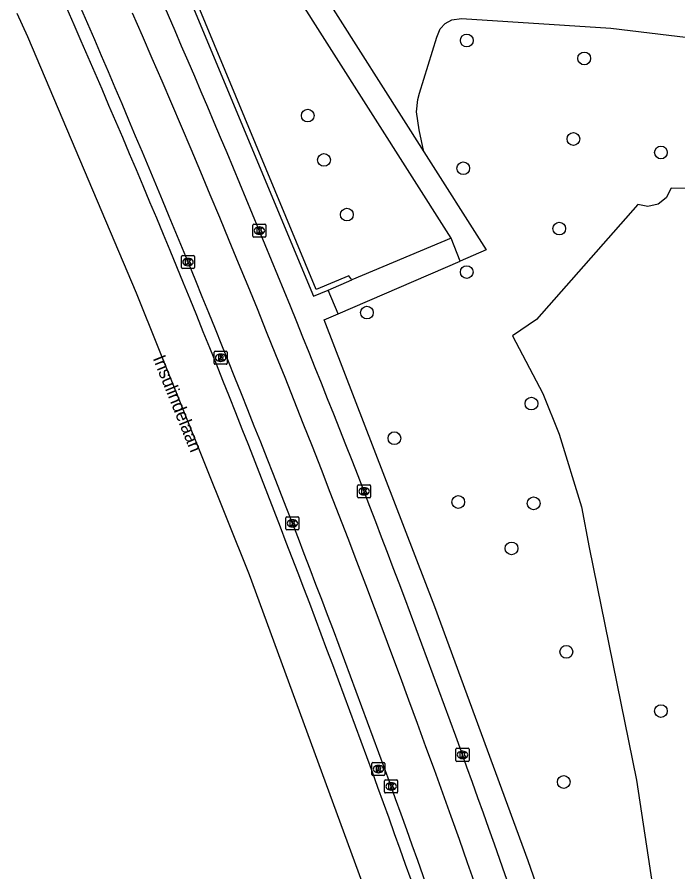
# Model space of a CAD drawing. Extents: x 163010 to 163853, y 382793 to 383982.
# Drawn here: x 163044.5 to 163095.2, y 383844.4 to 383910 of the extents above; entities that cross this region are included whole.
import ezdxf

# ---------------------------------------------------------------- set-up
doc = ezdxf.new("R2010")
doc.units = 0
for name, color, linetype in [('IMGEO_Boom', 7, 'Continuous'), ('IMGEO_Kolk', 7, 'Continuous'), ('IMGEO_Loofbos', 7, 'Continuous'), ('IMGEO_Muur', 7, 'Continuous'), ('IMGEO_Openbare_ruimte_label', 7, 'Continuous'), ('IMGEO_Rijbaan_lokaal_gesloten', 7, 'Continuous'), ('IMGEO_Rijbaan_regionaal_gesloten', 7, 'Continuous'), ('IMGEO_Rioolput', 7, 'Continuous'), ('IMGEO_Voetpad_open', 7, 'Continuous')]:
    doc.layers.add(name, color=color, linetype=linetype)

msp = doc.modelspace()

# ---------------------------------------------------------------- linework, layer by layer
at = {"layer": 'IMGEO_Boom'}
for centre in [(163079.034, 383908.208), (163088.047, 383906.828), (163066.816, 383902.444), (163087.217, 383900.645), (163093.939, 383899.609), (163068.064, 383899.041), (163078.761, 383898.402), (163069.822, 383894.844), (163086.128, 383893.762), (163079.032, 383890.427), (163071.361, 383887.315), (163083.998, 383880.324), (163073.47, 383877.67), (163078.373, 383872.769), (163084.166, 383872.667), (163082.466, 383869.209), (163086.674, 383861.265), (163093.938, 383856.713), (163086.475, 383851.272)]:
    msp.add_circle(centre, 0.489, dxfattribs=at)
at = {"layer": 'IMGEO_Kolk'}
for p, q in [((163062.608, 383893.186), (163062.608, 383894.038)), ((163062.683, 383894.112), (163063.535, 383894.112)), ((163063.096, 383893.892), (163063.121, 383893.892)), ((163063.609, 383894.038), (163063.609, 383893.186)), ((163063.535, 383893.112), (163062.683, 383893.112)), ((163063.119, 383893.332), (163063.094, 383893.332)), ((163057.122, 383890.769), (163057.122, 383891.621)), ((163057.197, 383891.695), (163058.049, 383891.695)), ((163057.61, 383891.475), (163057.635, 383891.475)), ((163058.123, 383891.621), (163058.123, 383890.769)), ((163058.049, 383890.695), (163057.197, 383890.695)), ((163057.633, 383890.915), (163057.608, 383890.915)), ((163070.721, 383874.088), (163071.573, 383874.088)), ((163070.646, 383873.162), (163070.646, 383874.014)), ((163071.134, 383873.868), (163071.159, 383873.868)), ((163071.647, 383874.014), (163071.647, 383873.162)), ((163071.573, 383873.088), (163070.721, 383873.088)), ((163071.157, 383873.308), (163071.132, 383873.308)), ((163065.142, 383870.708), (163065.142, 383871.56)), ((163065.217, 383871.634), (163066.069, 383871.634)), ((163065.63, 383871.414), (163065.655, 383871.414)), ((163066.143, 383871.56), (163066.143, 383870.708)), ((163065.653, 383870.854), (163065.628, 383870.854)), ((163066.069, 383870.634), (163065.217, 383870.634)), ((163078.202, 383852.929), (163078.202, 383853.781)), ((163078.277, 383853.855), (163079.129, 383853.855)), ((163079.203, 383853.781), (163079.203, 383852.929)), ((163078.713, 383853.075), (163078.688, 383853.075)), ((163078.69, 383853.635), (163078.715, 383853.635)), ((163079.129, 383852.855), (163078.277, 383852.855)), ((163072.72, 383850.502), (163072.72, 383851.354)), ((163072.795, 383851.428), (163073.647, 383851.428)), ((163073.208, 383851.208), (163073.233, 383851.208)), ((163073.721, 383851.354), (163073.721, 383850.502)), ((163073.647, 383850.428), (163072.795, 383850.428)), ((163073.231, 383850.648), (163073.206, 383850.648))]:
    msp.add_line(p, q, dxfattribs=at)
for points in [[(163062.608, 383893.186), (163062.608, 383894.038)], [(163062.683, 383894.112), (163063.535, 383894.112)], [(163062.929, 383893.812), (163063.052, 383893.812), (163063.052, 383893.661), (163063.182, 383893.812), (163063.346, 383893.812), (163063.2, 383893.661), (163063.353, 383893.412), (163063.201, 383893.412), (163063.116, 383893.576), (163063.052, 383893.509), (163063.052, 383893.412), (163062.929, 383893.412), (163062.929, 383893.812)], [(163063.609, 383894.038), (163063.609, 383893.186)], [(163063.535, 383893.112), (163062.683, 383893.112)], [(163057.122, 383890.769), (163057.122, 383891.621)], [(163057.197, 383891.695), (163058.049, 383891.695)], [(163057.443, 383891.395), (163057.566, 383891.395), (163057.566, 383891.244), (163057.696, 383891.395), (163057.86, 383891.395), (163057.714, 383891.244), (163057.867, 383890.995), (163057.715, 383890.995), (163057.63, 383891.159), (163057.566, 383891.092), (163057.566, 383890.995), (163057.443, 383890.995), (163057.443, 383891.395)], [(163058.123, 383891.621), (163058.123, 383890.769)], [(163058.049, 383890.695), (163057.197, 383890.695)], [(163070.721, 383874.088), (163071.573, 383874.088)], [(163070.646, 383873.162), (163070.646, 383874.014)], [(163070.967, 383873.788), (163071.09, 383873.788), (163071.09, 383873.637), (163071.22, 383873.788), (163071.384, 383873.788), (163071.238, 383873.637), (163071.391, 383873.388), (163071.239, 383873.388), (163071.154, 383873.552), (163071.09, 383873.485), (163071.09, 383873.388), (163070.967, 383873.388), (163070.967, 383873.788)], [(163071.647, 383874.014), (163071.647, 383873.162)], [(163071.573, 383873.088), (163070.721, 383873.088)], [(163065.142, 383870.708), (163065.142, 383871.56)], [(163065.217, 383871.634), (163066.069, 383871.634)], [(163066.143, 383871.56), (163066.143, 383870.708)], [(163065.463, 383871.334), (163065.586, 383871.334), (163065.586, 383871.183), (163065.716, 383871.334), (163065.88, 383871.334), (163065.734, 383871.183), (163065.887, 383870.934), (163065.735, 383870.934), (163065.65, 383871.098), (163065.586, 383871.031), (163065.586, 383870.934), (163065.463, 383870.934), (163065.463, 383871.334)], [(163066.069, 383870.634), (163065.217, 383870.634)], [(163078.202, 383852.929), (163078.202, 383853.781)], [(163078.277, 383853.855), (163079.129, 383853.855)], [(163079.203, 383853.781), (163079.203, 383852.929)], [(163078.523, 383853.555), (163078.646, 383853.555), (163078.646, 383853.404), (163078.776, 383853.555), (163078.94, 383853.555), (163078.794, 383853.404), (163078.947, 383853.155), (163078.795, 383853.155), (163078.71, 383853.319), (163078.646, 383853.252), (163078.646, 383853.155), (163078.523, 383853.155), (163078.523, 383853.555)], [(163079.129, 383852.855), (163078.277, 383852.855)], [(163072.72, 383850.502), (163072.72, 383851.354)], [(163072.795, 383851.428), (163073.647, 383851.428)], [(163073.041, 383851.128), (163073.164, 383851.128), (163073.164, 383850.977), (163073.294, 383851.128), (163073.458, 383851.128), (163073.312, 383850.977), (163073.465, 383850.728), (163073.313, 383850.728), (163073.228, 383850.892), (163073.164, 383850.825), (163073.164, 383850.728), (163073.041, 383850.728), (163073.041, 383851.128)], [(163073.721, 383851.354), (163073.721, 383850.502)], [(163073.647, 383850.428), (163072.795, 383850.428)]]:
    msp.add_lwpolyline(points, dxfattribs=at)
for centre, start, end in [((163062.685, 383894.036), 91.55205, 178.44795), ((163062.685, 383894.036), 91.55205, 178.44795), ((163063.533, 383894.036), 1.55205, 88.44795), ((163063.533, 383894.036), 1.55205, 88.44795), ((163062.685, 383893.188), 181.55205, 268.44795), ((163062.685, 383893.188), 181.55205, 268.44795), ((163063.533, 383893.188), 271.55205, 358.44795), ((163063.533, 383893.188), 271.55205, 358.44795), ((163057.199, 383891.619), 91.55205, 178.44795), ((163057.199, 383891.619), 91.55205, 178.44795), ((163058.047, 383891.619), 1.55205, 88.44795), ((163058.047, 383891.619), 1.55205, 88.44795), ((163057.199, 383890.771), 181.55205, 268.44795), ((163057.199, 383890.771), 181.55205, 268.44795), ((163058.047, 383890.771), 271.55205, 358.44795), ((163058.047, 383890.771), 271.55205, 358.44795), ((163070.723, 383874.012), 91.55205, 178.44795), ((163070.723, 383874.012), 91.55205, 178.44795), ((163071.571, 383874.012), 1.55205, 88.44795), ((163071.571, 383874.012), 1.55205, 88.44795), ((163070.723, 383873.164), 181.55205, 268.44795), ((163070.723, 383873.164), 181.55205, 268.44795), ((163071.571, 383873.164), 271.55205, 358.44795), ((163071.571, 383873.164), 271.55205, 358.44795), ((163065.219, 383871.558), 91.55205, 178.44795), ((163065.219, 383871.558), 91.55205, 178.44795), ((163066.067, 383871.558), 1.55205, 88.44795), ((163066.067, 383871.558), 1.55205, 88.44795), ((163065.219, 383870.71), 181.55205, 268.44795), ((163065.219, 383870.71), 181.55205, 268.44795), ((163066.067, 383870.71), 271.55205, 358.44795), ((163066.067, 383870.71), 271.55205, 358.44795), ((163078.279, 383853.779), 91.55205, 178.44795), ((163078.279, 383853.779), 91.55205, 178.44795), ((163079.127, 383853.779), 1.55205, 88.44795), ((163079.127, 383853.779), 1.55205, 88.44795), ((163078.279, 383852.931), 181.55205, 268.44795), ((163078.279, 383852.931), 181.55205, 268.44795), ((163079.127, 383852.931), 271.55205, 358.44795), ((163079.127, 383852.931), 271.55205, 358.44795), ((163072.797, 383851.352), 91.55205, 178.44795), ((163072.797, 383851.352), 91.55205, 178.44795), ((163073.645, 383851.352), 1.55205, 88.44795), ((163073.645, 383851.352), 1.55205, 88.44795), ((163072.797, 383850.504), 181.55205, 268.44795), ((163072.797, 383850.504), 181.55205, 268.44795), ((163073.645, 383850.504), 271.55205, 358.44795), ((163073.645, 383850.504), 271.55205, 358.44795)]:
    msp.add_arc(centre, 0.0765, start, end, dxfattribs=at)
for centre, major_axis, ratio, start_param, end_param in [((163063.095, 383893.612), (-0.387, 0.002), 0.722429, 4.712389, 7.853982), ((163063.12, 383893.612), (-0.39, 0.002), 0.717154, 1.570796, 4.712389), ((163057.609, 383891.195), (-0.387, 0.002), 0.722429, 4.712389, 7.853982), ((163057.634, 383891.195), (-0.39, 0.002), 0.717154, 1.570796, 4.712389), ((163071.133, 383873.588), (-0.387, 0.002), 0.722429, 4.712389, 7.853982), ((163071.158, 383873.588), (-0.39, 0.002), 0.717154, 1.570796, 4.712389), ((163065.629, 383871.134), (-0.387, 0.002), 0.722429, 4.712389, 7.853982), ((163065.654, 383871.134), (-0.39, 0.002), 0.717154, 1.570796, 4.712389), ((163078.689, 383853.355), (-0.387, 0.002), 0.722429, 4.712389, 7.853982), ((163078.714, 383853.355), (-0.39, 0.002), 0.717154, 1.570796, 4.712389), ((163073.207, 383850.928), (-0.387, 0.002), 0.722429, 4.712389, 7.853982), ((163073.232, 383850.928), (-0.39, 0.002), 0.717154, 1.570796, 4.712389)]:
    msp.add_ellipse(centre, major_axis=major_axis, ratio=ratio, start_param=start_param, end_param=end_param, dxfattribs=at)
at = {"layer": 'IMGEO_Loofbos'}
for points in [[(163075.735, 383899.671), (163075.363, 383901.337), (163075.167, 383902.723), (163075.278, 383903.686), (163075.409, 383904.154), (163076.729, 383908.454), (163076.997, 383909.098), (163077.382, 383909.516), (163077.878, 383909.794), (163078.625, 383909.903), (163090.082, 383909.165), (163099.641, 383907.993), (163107.117, 383906.581), (163115.028, 383904.718), (163124.944, 383901.828)], [(163124.231, 383889.85), (163117.841, 383892.207), (163112.185, 383893.964), (163107.273, 383895.249), (163099.776, 383896.796), (163094.736, 383896.858), (163094.347, 383896.132), (163093.715, 383895.647), (163092.94, 383895.462), (163092.157, 383895.608), (163084.372, 383886.793), (163082.541, 383885.534), (163084.876, 383881.1), (163086.118, 383877.989), (163087.829, 383872.409), (163088.44, 383869.28), (163092.069, 383851.423), (163094.059, 383838.222)]]:
    msp.add_lwpolyline(points, dxfattribs=at)
at = {"layer": 'IMGEO_Muur'}
for points in [[(163057.704, 383911.501), (163067.269, 383888.582), (163068.376, 383889.048)], [(163070.204, 383889.818), (163069.984, 383890.136), (163067.456, 383889.097), (163058.135, 383911.541)], [(163068.376, 383889.048), (163070.204, 383889.818)]]:
    msp.add_lwpolyline(points, dxfattribs=at)
at = {"layer": 'IMGEO_Rijbaan_lokaal_gesloten'}
for centre, radius, start, end in [((162070.243, 383483.385), 1074.274, 21.298366, 23.473368), ((161997.3, 383455.659), 1146.289, 21.250944, 23.389111), ((162162.76, 383521.49), 971.787, 16.429932, 23.585119), ((162088.66, 383495.132), 1052.857, 18.880902, 21.066786), ((162156.115, 383518.52), 975.49, 18.830725, 21.1908)]:
    msp.add_arc(centre, radius, start, end, dxfattribs=at)
at = {"layer": 'IMGEO_Rijbaan_regionaal_gesloten'}
msp.add_lwpolyline([(163079.516, 383819), (163073.789, 383835.987), (163062.35, 383867.183), (163053.67, 383888.817), (163045.314, 383908.477), (163044.498, 383910.274)], dxfattribs=at)
for centre, radius, start, end in [((162230.516, 383550.56), 893.573, 21.003157, 23.763051), ((162097.888, 383497.376), 1036.454, 18.898813, 21.120032)]:
    msp.add_arc(centre, radius, start, end, dxfattribs=at)
at = {"layer": 'IMGEO_Rioolput'}
for p, q in [((163059.633, 383883.419), (163059.633, 383884.271)), ((163059.708, 383884.345), (163060.56, 383884.345)), ((163060.121, 383884.125), (163060.146, 383884.125)), ((163060.634, 383884.271), (163060.634, 383883.419)), ((163060.56, 383883.345), (163059.708, 383883.345)), ((163060.144, 383883.565), (163060.119, 383883.565)), ((163071.742, 383851.836), (163071.742, 383852.688)), ((163071.817, 383852.762), (163072.669, 383852.762)), ((163072.23, 383852.542), (163072.255, 383852.542)), ((163072.743, 383852.688), (163072.743, 383851.836)), ((163072.669, 383851.762), (163071.817, 383851.762)), ((163072.253, 383851.982), (163072.228, 383851.982))]:
    msp.add_line(p, q, dxfattribs=at)
for points in [[(163059.633, 383883.419), (163059.633, 383884.271)], [(163059.708, 383884.345), (163060.56, 383884.345)], [(163060.222, 383884.043), (163059.97, 383884.045), (163059.97, 383883.645)], [(163060.148, 383883.964), (163060.094, 383883.964), (163060.094, 383883.883)], [(163060.094, 383883.883), (163060.146, 383883.883)], [(163060.634, 383884.271), (163060.634, 383883.419)], [(163060.56, 383883.345), (163059.708, 383883.345)], [(163059.97, 383883.645), (163060.094, 383883.645), (163060.094, 383883.807), (163060.105, 383883.807)], [(163060.152, 383883.778), (163060.223, 383883.645), (163060.363, 383883.645), (163060.298, 383883.771)], [(163071.742, 383851.836), (163071.742, 383852.688)], [(163071.817, 383852.762), (163072.669, 383852.762)], [(163072.331, 383852.46), (163072.079, 383852.462), (163072.079, 383852.062)], [(163072.257, 383852.381), (163072.203, 383852.381), (163072.203, 383852.3)], [(163072.743, 383852.688), (163072.743, 383851.836)], [(163072.669, 383851.762), (163071.817, 383851.762)], [(163072.079, 383852.062), (163072.203, 383852.062), (163072.203, 383852.224), (163072.214, 383852.224)], [(163072.203, 383852.3), (163072.255, 383852.3)], [(163072.261, 383852.195), (163072.332, 383852.062), (163072.472, 383852.062), (163072.407, 383852.188)]]:
    msp.add_lwpolyline(points, dxfattribs=at)
for centre, radius, start, end in [((163059.71, 383884.269), 0.0765, 91.55205, 178.44795), ((163059.71, 383884.269), 0.0765, 91.55205, 178.44795), ((163060.13, 383884.072), 0.19, 274.7715, 282.96867), ((163060.154, 383883.868), 0.0964, 77.00612, 93.18647), ((163060.168, 383883.925), 0.0378, 276.66336, 79.67722), ((163060.221, 383883.933), 0.109, 350.36119, 89.41601), ((163060.219, 383883.933), 0.112, 277.58423, 350.98172), ((163060.558, 383884.269), 0.0765, 1.55205, 88.44795), ((163060.558, 383884.269), 0.0765, 1.55205, 88.44795), ((163059.71, 383883.421), 0.0765, 181.55205, 268.44795), ((163059.71, 383883.421), 0.0765, 181.55205, 268.44795), ((163060.104, 383883.754), 0.0533, 26.02933, 88.69889), ((163060.203, 383883.718), 0.108, 29.51342, 73.79051), ((163060.558, 383883.421), 0.0765, 271.55205, 358.44795), ((163060.558, 383883.421), 0.0765, 271.55205, 358.44795), ((163071.819, 383852.686), 0.0765, 91.55205, 178.44795), ((163071.819, 383852.686), 0.0765, 91.55205, 178.44795), ((163072.263, 383852.285), 0.0964, 77.00612, 93.18647), ((163072.277, 383852.342), 0.0378, 276.66336, 79.67722), ((163072.33, 383852.35), 0.109, 350.36119, 89.41601), ((163072.667, 383852.686), 0.0765, 1.55205, 88.44795), ((163072.667, 383852.686), 0.0765, 1.55205, 88.44795), ((163071.819, 383851.838), 0.0765, 181.55205, 268.44795), ((163071.819, 383851.838), 0.0765, 181.55205, 268.44795), ((163072.213, 383852.171), 0.0533, 26.02933, 88.69889), ((163072.239, 383852.489), 0.19, 274.7715, 282.96867), ((163072.328, 383852.35), 0.112, 277.58423, 350.98172), ((163072.312, 383852.135), 0.108, 29.51342, 73.79051), ((163072.667, 383851.838), 0.0765, 271.55205, 358.44795), ((163072.667, 383851.838), 0.0765, 271.55205, 358.44795)]:
    msp.add_arc(centre, radius, start, end, dxfattribs=at)
for centre, major_axis, ratio, start_param, end_param in [((163060.12, 383883.845), (-0.387, 0.002), 0.722429, 4.712389, 7.853982), ((163060.145, 383883.845), (-0.39, 0.002), 0.717154, 1.570796, 4.712389), ((163072.229, 383852.262), (-0.387, 0.002), 0.722429, 4.712389, 7.853982), ((163072.254, 383852.262), (-0.39, 0.002), 0.717154, 1.570796, 4.712389)]:
    msp.add_ellipse(centre, major_axis=major_axis, ratio=ratio, start_param=start_param, end_param=end_param, dxfattribs=at)
at = {"layer": 'IMGEO_Voetpad_open'}
for points in [[(163077.836, 383893.032), (163065.481, 383912.446), (163064.573, 383912.4), (163064.588, 383912.165), (163058.135, 383911.541)], [(163149.242, 383893.99), (163139.151, 383898.874), (163129.822, 383902.595), (163125.01, 383904.299), (163120.135, 383905.812), (163110.459, 383908.428), (163102.636, 383910.097), (163094.243, 383911.389), (163079.804, 383912.529), (163067.557, 383912.546), (163075.735, 383899.671)], [(163075.735, 383899.671), (163080.526, 383892.128), (163078.517, 383891.263)], [(163077.836, 383893.032), (163070.204, 383889.818)], [(163078.517, 383891.263), (163077.836, 383893.032)], [(163069.149, 383887.229), (163078.517, 383891.263)], [(163069.149, 383887.229), (163068.376, 383889.048)], [(163098.801, 383798.82), (163095.905, 383808.433), (163090.491, 383825.752), (163083.753, 383845.205), (163076.586, 383864.731), (163068.076, 383886.767), (163069.149, 383887.229)]]:
    msp.add_lwpolyline(points, dxfattribs=at)

# ---------------------------------------------------------------- texts
at = {"layer": 'IMGEO_Openbare_ruimte_label'}
msp.add_text('Insulindelaan', height=1, rotation=291.89715, dxfattribs=at).set_placement((163054.904, 383883.81))

doc.saveas('drawing.dxf')
